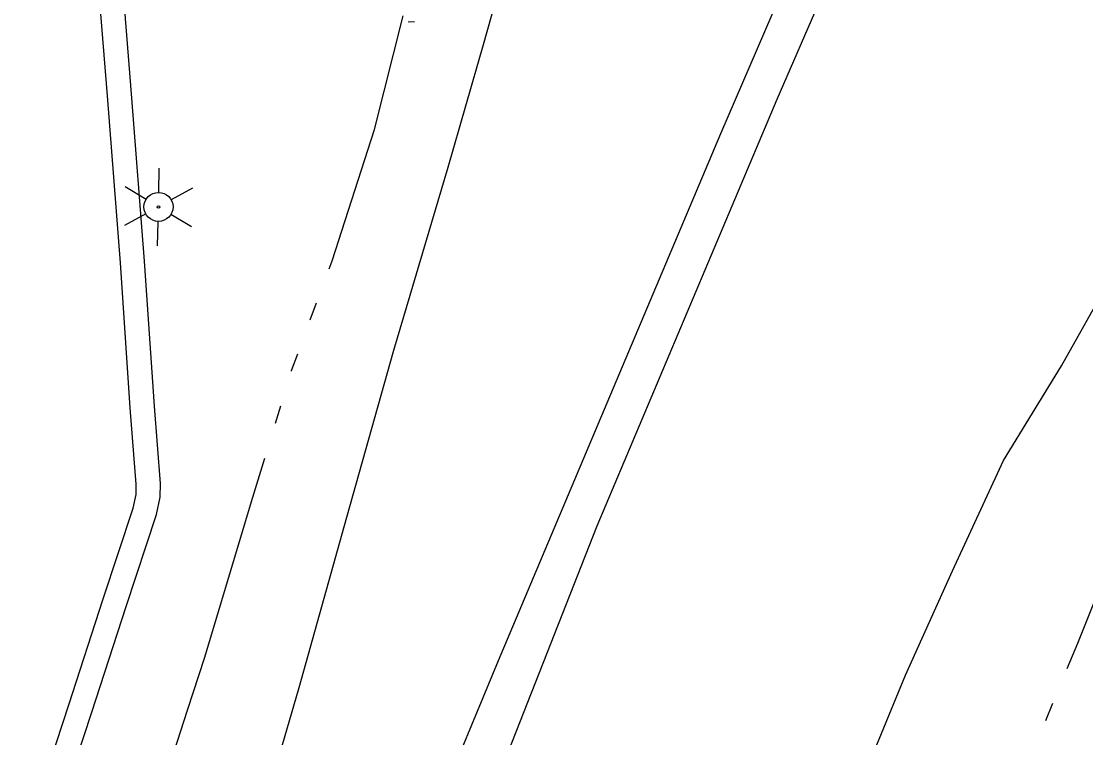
# Model space of a CAD drawing. Extents: x 589250 to 1188077, y 162953 to 363065.
# Drawn here: x 593268 to 593378, y 185583.4 to 185657.3 of the extents above; entities that cross this region are included whole.
import ezdxf

# ---------------------------------------------------------------- set-up
doc = ezdxf.new("R2010")
doc.units = 0
for name, color, linetype in [('E_DRN_RipRap', 7, 'Continuous'), ('E_DWY', 7, 'Continuous'), ('E_LTG', 7, 'Continuous'), ('E_RDWY', 7, 'Continuous'), ('E_WTR_FlowLine', 7, 'Continuous')]:
    doc.layers.add(name, color=color, linetype=linetype)

msp = doc.modelspace()

# ---------------------------------------------------------------- linework, layer by layer
at = {"layer": 'E_DRN_RipRap'}
msp.add_line((593308.62, 185657.3), (593307.99, 185657.25), dxfattribs=at)
at = {"layer": 'E_DWY'}
for p, q in [((593276.91, 185649.65), (593275.69, 185664.58)), ((593279.4, 185649.85), (593278.19, 185664.78)), ((593278.25, 185632.4), (593276.91, 185649.65)), ((593280.74, 185632.58), (593279.4, 185649.85)), ((593279.27, 185617.45), (593278.25, 185632.4)), ((593281.76, 185617.63), (593280.74, 185632.58)), ((593279.88, 185609.55), (593279.27, 185617.45)), ((593282.38, 185609.62), (593281.76, 185617.63)), ((593279.86, 185608.51), (593279.88, 185609.55)), ((593282.36, 185608.22), (593282.38, 185609.62)), ((593279.56, 185607.07), (593279.86, 185608.51)), ((593281.98, 185606.42), (593282.36, 185608.22)), ((593276.46, 185597.72), (593279.56, 185607.07)), ((593278.84, 185596.94), (593281.98, 185606.42)), ((593272.91, 185586.8), (593276.46, 185597.72)), ((593275.28, 185586.03), (593278.84, 185596.94)), ((593268.01, 185571.77), (593272.91, 185586.8)), ((593270.39, 185571.02), (593275.28, 185586.03))]:
    msp.add_line(p, q, dxfattribs=at)
at = {"layer": 'E_LTG'}
for p, q in [((593282.21, 185639.68), (593282.26, 185642.18)), ((593280.89, 185638.95), (593278.75, 185640.25)), ((593285.68, 185640.11), (593283.49, 185638.9)), ((593280.86, 185637.45), (593278.67, 185636.25)), ((593285.6, 185636.11), (593283.46, 185637.4)), ((593282.09, 185634.18), (593282.14, 185636.68))]:
    msp.add_line(p, q, dxfattribs=at)
for radius in [1.5, 0.125]:
    msp.add_circle((593282.18, 185638.18), radius, dxfattribs=at)
at = {"layer": 'E_RDWY'}
for p, q in [((593340.26, 185645.75), (593355.34, 185680.75)), ((593359.52, 185680.33), (593346.07, 185649.26)), ((593315.77, 185654.94), (593317.04, 185659.47)), ((593312.12, 185642.27), (593315.77, 185654.94)), ((593346.07, 185649.26), (593327.46, 185605.22)), ((593327.6, 185615.76), (593340.26, 185645.75)), ((593306.49, 185623.38), (593312.12, 185642.27)), ((593375.46, 185621.77), (593380.94, 185631.55)), ((593301.62, 185606.17), (593306.49, 185623.38)), ((593369.48, 185612.01), (593375.46, 185621.77)), ((593317.32, 185591.37), (593327.6, 185615.76)), ((593364.2, 185600.61), (593369.48, 185612.01)), ((593296.71, 185588.58), (593301.62, 185606.17)), ((593327.46, 185605.22), (593316.39, 185577.07)), ((593359.35, 185589.84), (593364.2, 185600.61)), ((593308.74, 185570.85), (593317.32, 185591.37)), ((593354.98, 185579.26), (593359.35, 185589.84)), ((593292.34, 185573.52), (593296.71, 185588.58))]:
    msp.add_line(p, q, dxfattribs=at)
at = {"layer": 'E_WTR_FlowLine'}
for p, q in [((593304.49, 185646.17), (593307.44, 185657.9)), ((593300.11, 185632.63), (593304.49, 185646.17)), ((593299.8, 185631.8), (593300.11, 185632.63)), ((593297.86, 185626.52), (593298.51, 185628.28)), ((593295.93, 185621.29), (593296.56, 185623)), ((593295.91, 185621.23), (593295.93, 185621.29)), ((593294.26, 185615.85), (593294.81, 185617.64)), ((593291.8, 185607.79), (593293.17, 185612.26)), ((593286.96, 185591.69), (593291.8, 185607.79)), ((593377.14, 185593.14), (593381.63, 185604.4)), ((593376.05, 185590.52), (593377.14, 185593.14)), ((593285.19, 185586.23), (593286.96, 185591.69)), ((593373.84, 185585.18), (593374.58, 185586.96)), ((593283.26, 185580.29), (593285.19, 185586.23))]:
    msp.add_line(p, q, dxfattribs=at)

doc.saveas('drawing.dxf')
